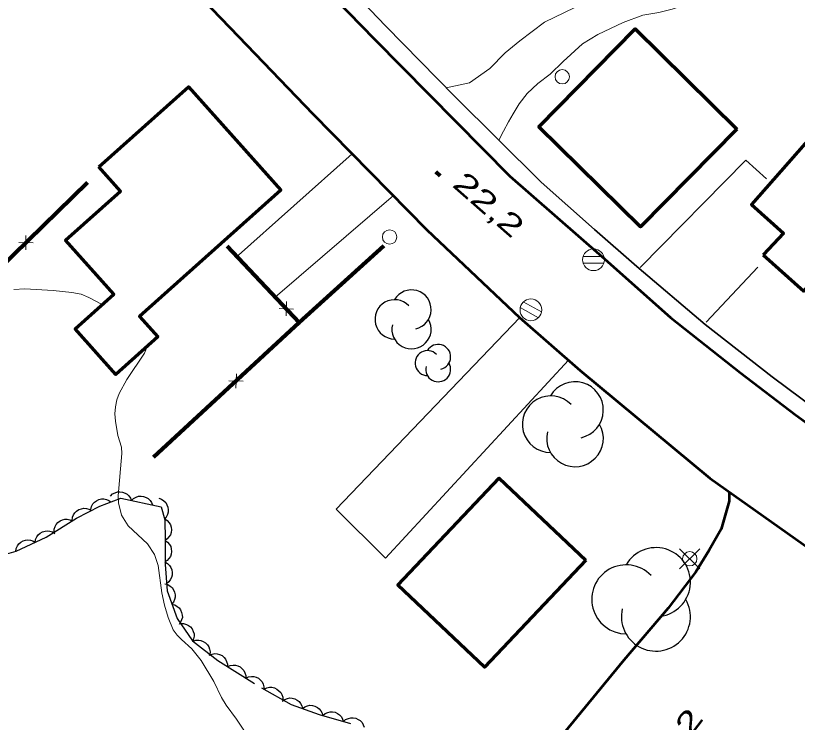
# Model space of a CAD drawing. Extents: x 356765 to 358572, y 5103174 to 5104650.
# Drawn here: x 357231.7 to 357286.2, y 5103777.6 to 5103826.9 of the extents above; entities that cross this region are included whole.
import ezdxf

# ---------------------------------------------------------------- set-up
doc = ezdxf.new("R2010")
doc.units = 0
doc.header["$LTSCALE"] = 0.6
doc.linetypes.add('DOT_DASHED', pattern=[7.7, 5, -1.2, 0.3, -1.2])
for name, color, linetype, lineweight in [('19', 7, 'Continuous', 13), ('2', 7, 'Continuous', 13), ('21', 7, 'Continuous', 53), ('22', 7, 'Continuous', 35), ('3', 7, 'Continuous', 140), ('31', 7, 'Continuous', 70), ('36', 7, 'Continuous', 13), ('37', 7, 'Continuous', 13), ('44', 7, 'Continuous', 25)]:
    doc.layers.add(name, color=color, linetype=linetype, lineweight=lineweight)

msp = doc.modelspace()

# ---------------------------------------------------------------- linework, layer by layer
at = {"layer": '19'}
for p, q in [((357255.2, 5103817.26), (357247.06, 5103810)), ((357249.82, 5103807.26), (357258.07, 5103814.34)), ((357279.89, 5103805.51), (357283.49, 5103809.34))]:
    msp.add_line(p, q, dxfattribs=at)
for points in [[(357261.76, 5103821.86), (357263.37, 5103822.2), (357264.79, 5103823.21), (357265.87, 5103824.3), (357266.88, 5103825.13), (357268.6, 5103826.43), (357274.24, 5103829.17), (357280.16, 5103831.5), (357281.95, 5103831.94)], [(357287.45, 5103831.32), (357285.97, 5103830.38), (357284.17, 5103829.53), (357282.83, 5103828.88), (357281.34, 5103828.59), (357279.96, 5103828.29), (357278.78, 5103827.78), (357277.5, 5103827.34), (357276.57, 5103827.11), (357275.46, 5103826.92), (357274.09, 5103826.41), (357272.32, 5103825.58), (357271.26, 5103824.92), (357269.9, 5103823.68), (357268.99, 5103822.8), (357268.13, 5103822.15), (357267.39, 5103821.45), (357266.84, 5103820.74), (357266.42, 5103820.05), (357266.09, 5103819.47), (357265.75, 5103818.84), (357265.42, 5103818.21)], [(357275.28, 5103809.32), (357282.65, 5103816.8), (357284.08, 5103815.5)], [(357270.27, 5103802.86), (357257.52, 5103789.03), (357254.07, 5103792.45), (357266.89, 5103805.83)]]:
    msp.add_lwpolyline(points, dxfattribs=at)
at = {"layer": '2'}
for points in [[(357237.76, 5103806.74), (357236.84, 5103807.23), (357236.29, 5103807.45), (357235.64, 5103807.58), (357234.35, 5103807.71), (357232.37, 5103807.83), (357231.59, 5103807.79)], [(357248.86, 5103775.18), (357247.13, 5103777.8), (357246.4, 5103778.79), (357246.09, 5103779.32), (357245.55, 5103780.43), (357244.66, 5103781.9), (357244.02, 5103782.72), (357243.3, 5103783.36), (357242.99, 5103783.68), (357242.72, 5103784.05), (357242.36, 5103784.91), (357242.11, 5103785.76), (357241.91, 5103786.62), (357241.66, 5103788.53), (357241.41, 5103789.3), (357240.93, 5103790.05), (357239.57, 5103791.3), (357239.11, 5103792.03), (357238.9, 5103792.91), (357238.87, 5103793.4), (357239.14, 5103796.34), (357239.11, 5103796.78), (357238.86, 5103797.61), (357238.68, 5103798.59), (357238.65, 5103799.12), (357238.69, 5103799.59), (357238.78, 5103800.09), (357238.94, 5103800.54), (357239.49, 5103801.51), (357240.71, 5103803.34), (357240.93, 5103803.85)]]:
    msp.add_lwpolyline(points, dxfattribs=at)
at = {"layer": '21'}
for points in [[(357236.72, 5103836.42), (357247.26, 5103825.44), (357252.46, 5103820.05), (357260.41, 5103811.95), (357266.87, 5103805.84), (357271.09, 5103802.13), (357280.14, 5103794.63), (357289.29, 5103788.13)], [(357248.52, 5103833.72), (357256.75, 5103825.24), (357266.18, 5103815.69), (357272.6, 5103810.08), (357277.39, 5103805.83), (357282.27, 5103801.98), (357286.12, 5103799.03), (357290, 5103796.23)], [(357281.49, 5103793.68), (357281.49, 5103793.01), (357280.93, 5103791.07), (357280.1, 5103789.61), (357279.15, 5103788.08), (357277.24, 5103785.55), (357274.13, 5103781.93), (357268.15, 5103774.63)]]:
    msp.add_lwpolyline(points, dxfattribs=at)
at = {"layer": '22'}
msp.add_lwpolyline([(357323.32, 5103779.91), (357315.28, 5103783.61), (357310.82, 5103785.65), (357305.43, 5103788.44), (357304.07, 5103789.19), (357299.56, 5103791.71), (357293.99, 5103795.03), (357289.76, 5103797.76), (357284.48, 5103801.68), (357279.8, 5103805.34), (357275.05, 5103809.4), (357272.1, 5103811.97), (357268.37, 5103815.28), (357262.36, 5103821.24), (357257.53, 5103826.16), (357252.63, 5103831.3), (357247.6, 5103836.49), (357243.58, 5103840.74), (357239.95, 5103844.5), (357236.37, 5103848.26), (357233.55, 5103851.3), (357231.62, 5103853.29)], dxfattribs=at)
at = {"layer": '3'}
msp.add_line((357261.02, 5103815.99), (357261.32, 5103815.72), dxfattribs=at)
at = {"layer": '31'}
for points in [[(357282.02, 5103818.98), (357275.29, 5103812.15), (357268.2, 5103819.13), (357274.93, 5103825.96), (357282.02, 5103818.98)], [(357237.53, 5103816.34), (357243.77, 5103821.92), (357250.21, 5103814.71), (357240.36, 5103805.91), (357241.64, 5103804.48), (357238.72, 5103801.86), (357235.87, 5103805.05), (357238.57, 5103807.46), (357235.21, 5103811.22), (357239.04, 5103814.65), (357237.53, 5103816.34)], [(357283.85, 5103810.21), (357286.7, 5103807.66), (357288.07, 5103809.24), (357289.87, 5103807.59), (357295.72, 5103814.38), (357295.12, 5103814.95), (357296.5, 5103816.63), (357291.14, 5103821.22), (357289.71, 5103819.49), (357288.84, 5103820.3), (357283.05, 5103813.71), (357285.27, 5103811.72), (357283.85, 5103810.21)], [(357271.5, 5103788.91), (357264.43, 5103781.43), (357258.37, 5103787.16), (357265.44, 5103794.63), (357271.5, 5103788.91)]]:
    msp.add_lwpolyline(points, close=True, dxfattribs=at)
at = {"layer": '36'}
for p, q in [((357272.74, 5103810.09), (357271.29, 5103810.09)), ((357271.29, 5103809.63), (357272.74, 5103809.63)), ((357268.4, 5103806.22), (357267.13, 5103806.92)), ((357266.91, 5103806.52), (357268.18, 5103805.81)), ((357279.44, 5103788.29), (357278.03, 5103789.7)), ((357278.03, 5103788.29), (357279.44, 5103789.7))]:
    msp.add_line(p, q, dxfattribs=at)
for centre, radius in [((357269.8418, 5103822.6262), 0.5), ((357257.8038, 5103811.4471), 0.5), ((357272.0236, 5103809.8631), 0.7588), ((357267.6572, 5103806.3648), 0.7588), ((357278.7368, 5103788.9974), 0.5)]:
    msp.add_circle(centre, radius, dxfattribs=at)
at = {"layer": '37'}
for p, q in [((357236.73, 5103815.25), (357233.15, 5103811.76)), ((357232.44, 5103811.56), (357232.43, 5103810.56)), ((357231.94, 5103811.06), (357232.94, 5103811.05)), ((357246.48, 5103810.8), (357249.91, 5103807.16)), ((357254.97, 5103808.62), (357257.4, 5103810.82)), ((357250.58, 5103805.94), (357250.61, 5103806.94)), ((357250.1, 5103806.45), (357251.1, 5103806.42)), ((357251.5, 5103805.48), (357247.83, 5103802.08)), ((357247.12, 5103801.91), (357247.08, 5103800.91)), ((357246.6, 5103801.42), (357247.6, 5103801.39)), ((357246.36, 5103800.73), (357242.69, 5103797.33)), ((357242.69, 5103797.33), (357241.35, 5103796.09))]:
    msp.add_line(p, q, dxfattribs=at)
at = {"layer": '37', "lineweight": 158}
msp.add_line((357251.5, 5103805.48), (357241.35, 5103796.09), dxfattribs=at)
for points in [[(357236.73, 5103815.25), (357223.26, 5103802.09), (357216.47, 5103795.31), (357221.68, 5103790.85)], [(357246.48, 5103810.8), (357251.5, 5103805.48), (357257.4, 5103810.82)]]:
    msp.add_lwpolyline(points, dxfattribs=at)
at = {"layer": '37'}
msp.add_lwpolyline([(357251.28, 5103805.71), (357251.5, 5103805.48), (357254.97, 5103808.62)], dxfattribs=at)
at = {"layer": '44'}
for points in [[(357238.34, 5103793.37), (357238.49, 5103793.52), (357238.67, 5103793.61), (357238.82, 5103793.67), (357239, 5103793.68), (357239.18, 5103793.65), (357239.36, 5103793.58), (357239.51, 5103793.51), (357239.63, 5103793.38), (357239.74, 5103793.23), (357239.8, 5103793.07)], [(357236.96, 5103792.44), (357237.01, 5103792.65), (357237.11, 5103792.82), (357237.22, 5103792.95), (357237.36, 5103793.05), (357237.53, 5103793.13), (357237.72, 5103793.17), (357237.88, 5103793.18), (357238.05, 5103793.14), (357238.22, 5103793.07), (357238.37, 5103792.96)], [(357239.8, 5103793.07), (357239.95, 5103793.21), (357240.14, 5103793.3), (357240.29, 5103793.36), (357240.47, 5103793.37), (357240.65, 5103793.34), (357240.83, 5103793.27), (357240.97, 5103793.2), (357241.1, 5103793.07), (357241.2, 5103792.92), (357241.27, 5103792.76)], [(357241.7, 5103793.22), (357241.9, 5103793.15), (357242.07, 5103793.04), (357242.19, 5103792.92), (357242.28, 5103792.77), (357242.34, 5103792.6), (357242.36, 5103792.41), (357242.37, 5103792.25), (357242.31, 5103792.08), (357242.23, 5103791.91), (357242.11, 5103791.77)], [(357235.66, 5103791.68), (357235.68, 5103791.89), (357235.77, 5103792.07), (357235.85, 5103792.21), (357235.98, 5103792.33), (357236.14, 5103792.43), (357236.32, 5103792.49), (357236.48, 5103792.52), (357236.66, 5103792.5), (357236.83, 5103792.45), (357236.99, 5103792.37)], [(357234.41, 5103790.85), (357234.41, 5103791.06), (357234.48, 5103791.25), (357234.55, 5103791.4), (357234.67, 5103791.53), (357234.82, 5103791.64), (357235, 5103791.71), (357235.15, 5103791.76), (357235.33, 5103791.76), (357235.51, 5103791.72), (357235.67, 5103791.65)], [(357242.13, 5103791.78), (357242.3, 5103791.66), (357242.43, 5103791.51), (357242.52, 5103791.37), (357242.57, 5103791.2), (357242.59, 5103791.01), (357242.56, 5103790.82), (357242.52, 5103790.67), (357242.42, 5103790.52), (357242.3, 5103790.38), (357242.15, 5103790.28)], [(357233.09, 5103790.14), (357233.12, 5103790.35), (357233.21, 5103790.53), (357233.3, 5103790.67), (357233.44, 5103790.78), (357233.6, 5103790.87), (357233.78, 5103790.92), (357233.95, 5103790.95), (357234.12, 5103790.92), (357234.3, 5103790.87), (357234.45, 5103790.77)], [(357231.73, 5103789.51), (357231.76, 5103789.72), (357231.85, 5103789.9), (357231.94, 5103790.04), (357232.08, 5103790.15), (357232.24, 5103790.24), (357232.42, 5103790.29), (357232.58, 5103790.32), (357232.76, 5103790.29), (357232.93, 5103790.24), (357233.09, 5103790.14)], [(357242.15, 5103790.28), (357242.32, 5103790.16), (357242.45, 5103790), (357242.54, 5103789.86), (357242.58, 5103789.69), (357242.6, 5103789.51), (357242.57, 5103789.32), (357242.52, 5103789.16), (357242.42, 5103789.01), (357242.3, 5103788.88), (357242.15, 5103788.78)], [(357242.13, 5103788.78), (357242.32, 5103788.67), (357242.46, 5103788.53), (357242.55, 5103788.39), (357242.61, 5103788.23), (357242.64, 5103788.05), (357242.63, 5103787.85), (357242.6, 5103787.69), (357242.51, 5103787.54), (357242.4, 5103787.39), (357242.26, 5103787.28)], [(357242.13, 5103787.25), (357242.33, 5103787.2), (357242.5, 5103787.09), (357242.63, 5103786.99), (357242.73, 5103786.84), (357242.8, 5103786.68), (357242.84, 5103786.49), (357242.85, 5103786.32), (357242.81, 5103786.15), (357242.73, 5103785.98), (357242.62, 5103785.84)], [(357242.62, 5103785.84), (357242.83, 5103785.79), (357243, 5103785.68), (357243.13, 5103785.58), (357243.23, 5103785.43), (357243.3, 5103785.26), (357243.34, 5103785.07), (357243.35, 5103784.91), (357243.3, 5103784.74), (357243.23, 5103784.57), (357243.12, 5103784.42)], [(357243.22, 5103784.48), (357243.43, 5103784.48), (357243.63, 5103784.42), (357243.78, 5103784.35), (357243.91, 5103784.24), (357244.03, 5103784.1), (357244.11, 5103783.92), (357244.17, 5103783.77), (357244.17, 5103783.59), (357244.14, 5103783.41), (357244.08, 5103783.24)], [(357244.09, 5103783.25), (357244.28, 5103783.31), (357244.49, 5103783.32), (357244.65, 5103783.3), (357244.81, 5103783.23), (357244.97, 5103783.13), (357245.1, 5103782.99), (357245.19, 5103782.86), (357245.25, 5103782.69), (357245.28, 5103782.51), (357245.27, 5103782.33)], [(357245.23, 5103782.27), (357245.42, 5103782.35), (357245.62, 5103782.38), (357245.78, 5103782.37), (357245.95, 5103782.32), (357246.12, 5103782.24), (357246.26, 5103782.11), (357246.37, 5103781.99), (357246.44, 5103781.83), (357246.49, 5103781.65), (357246.5, 5103781.47)], [(357246.5, 5103781.47), (357246.69, 5103781.56), (357246.89, 5103781.58), (357247.06, 5103781.58), (357247.23, 5103781.53), (357247.39, 5103781.45), (357247.53, 5103781.32), (357247.64, 5103781.2), (357247.72, 5103781.04), (357247.77, 5103780.86), (357247.77, 5103780.68)], [(357247.77, 5103780.68), (357247.96, 5103780.77), (357248.17, 5103780.79), (357248.33, 5103780.79), (357248.5, 5103780.74), (357248.66, 5103780.66), (357248.81, 5103780.53), (357248.92, 5103780.41), (357248.99, 5103780.25), (357249.04, 5103780.07), (357249.05, 5103779.89)], [(357249.05, 5103779.9), (357249.24, 5103779.99), (357249.44, 5103780.03), (357249.6, 5103780.03), (357249.77, 5103779.99), (357249.94, 5103779.91), (357250.09, 5103779.79), (357250.21, 5103779.68), (357250.29, 5103779.52), (357250.35, 5103779.35), (357250.36, 5103779.17)], [(357250.32, 5103779.07), (357250.49, 5103779.19), (357250.68, 5103779.26), (357250.84, 5103779.29), (357251.01, 5103779.28), (357251.19, 5103779.23), (357251.36, 5103779.13), (357251.49, 5103779.04), (357251.6, 5103778.9), (357251.68, 5103778.73), (357251.73, 5103778.56)], [(357251.73, 5103778.56), (357251.9, 5103778.68), (357252.09, 5103778.75), (357252.25, 5103778.78), (357252.43, 5103778.77), (357252.6, 5103778.72), (357252.77, 5103778.63), (357252.9, 5103778.53), (357253.01, 5103778.39), (357253.1, 5103778.23), (357253.14, 5103778.05)], [(357253.15, 5103778.07), (357253.31, 5103778.2), (357253.49, 5103778.28), (357253.65, 5103778.33), (357253.83, 5103778.32), (357254.01, 5103778.29), (357254.18, 5103778.2), (357254.32, 5103778.12), (357254.44, 5103777.98), (357254.53, 5103777.82), (357254.59, 5103777.65)], [(357254.58, 5103777.64), (357254.74, 5103777.78), (357254.93, 5103777.86), (357255.09, 5103777.91), (357255.26, 5103777.91), (357255.44, 5103777.88), (357255.62, 5103777.79), (357255.76, 5103777.71), (357255.88, 5103777.58), (357255.97, 5103777.42), (357256.03, 5103777.25)]]:
    msp.add_lwpolyline(points, dxfattribs=at)
at = {"layer": '44', "linetype": 'DOT_DASHED'}
msp.add_lwpolyline([(357229.22, 5103788.82), (357231.76, 5103789.53), (357233.86, 5103790.5), (357235.97, 5103791.84), (357237.6, 5103792.68), (357239.07, 5103793.22), (357241.87, 5103792.63), (357242.13, 5103791.71), (357242.15, 5103790.34), (357242.15, 5103788.59), (357242.3, 5103786.76), (357242.98, 5103784.83), (357244.06, 5103783.27), (357245.83, 5103781.89), (357248.87, 5103780), (357250.95, 5103778.84), (357252.9, 5103778.14), (357255.08, 5103777.51)], dxfattribs=at)
at = {"layer": '44'}
for centre, radius, start, end in [((357259.3325, 5103806.3865), 1.3708, 282.26917, 149.72626), ((357258.1536, 5103805.7011), 1.3708, 44.11537, 269.80396), ((357259.3325, 5103805.0157), 1.3708, 166.93686, 29.62122), ((357261.1931, 5103803.0845), 0.8695, 282.26917, 149.72626), ((357260.4454, 5103802.6497), 0.8695, 44.11537, 269.80396), ((357261.1931, 5103802.215), 0.8695, 166.93686, 29.62122), ((357270.7349, 5103799.3724), 1.975, 282.26917, 149.72626), ((357269.0364, 5103798.3849), 1.975, 44.11537, 269.80396), ((357270.7349, 5103797.3973), 1.975, 166.93686, 29.62122), ((357276.3754, 5103787.3683), 2.4073, 282.26917, 149.72626), ((357274.3052, 5103786.1647), 2.4073, 44.11537, 269.80396), ((357276.3754, 5103784.961), 2.4073, 166.93686, 29.62122)]:
    msp.add_arc(centre, radius, start, end, dxfattribs=at)

# ---------------------------------------------------------------- texts
at = {"layer": '3', "width": 1.45}
for rotation, p in [(318.75, (357262.1, 5103815.02)), (52.813, (357276.34, 5103773.32))]:
    msp.add_text('22,2   ', height=1.5, rotation=rotation, dxfattribs=at).set_placement(p)

doc.saveas('drawing.dxf')
